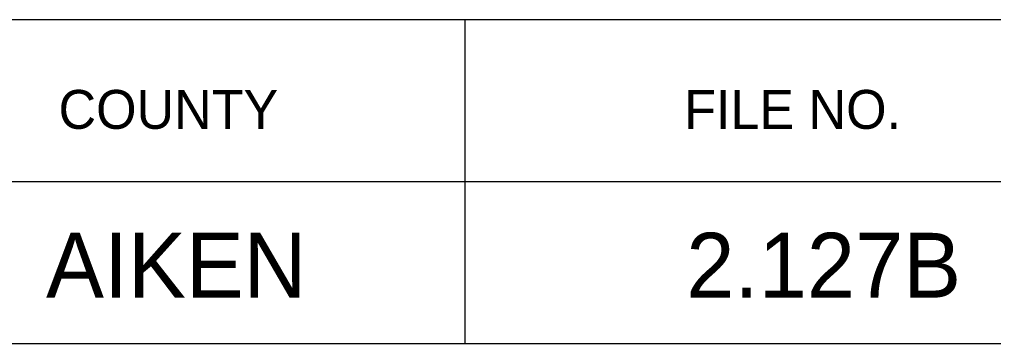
# Model space of a CAD drawing. Extents: x 1000 to 1162, y 999 to 8520.
# Drawn here: x 1140.57 to 1148.08, y 6390.05 to 6392.55 of the extents above; entities that cross this region are included whole.
import ezdxf

# ---------------------------------------------------------------- set-up
doc = ezdxf.new("R2010")
doc.units = 0
doc.layers.add('Level 20', color=7, linetype='Continuous')
doc.layers.add('Level 3', color=7, linetype='Continuous')

msp = doc.modelspace()

# ---------------------------------------------------------------- linework, layer by layer
at = {"layer": 'Level 3'}
for p, q in [((1133.055, 6392.5458), (1161.555, 6392.5458)), ((1133.055, 6392.5458), (1161.555, 6392.5458)), ((1133.055, 6392.5458), (1161.555, 6392.5458)), ((1133.055, 6392.5458), (1161.555, 6392.5458)), ((1133.055, 6392.5458), (1161.555, 6392.5458)), ((1133.055, 6392.5458), (1161.555, 6392.5458)), ((1133.055, 6392.5458), (1161.555, 6392.5458)), ((1133.055, 6392.5458), (1161.555, 6392.5458)), ((1133.055, 6392.5458), (1161.555, 6392.5458)), ((1133.055, 6392.5458), (1161.555, 6392.5458)), ((1133.055, 6392.5458), (1161.555, 6392.5458)), ((1133.055, 6392.5458), (1161.555, 6392.5458)), ((1133.055, 6392.5458), (1161.555, 6392.5458)), ((1133.055, 6392.5458), (1161.555, 6392.5458)), ((1133.055, 6392.5458), (1161.555, 6392.5458)), ((1133.055, 6392.5458), (1161.555, 6392.5458)), ((1133.055, 6392.5458), (1161.555, 6392.5458)), ((1133.055, 6392.5458), (1161.555, 6392.5458)), ((1133.055, 6392.5458), (1161.555, 6392.5458)), ((1133.055, 6392.5458), (1161.555, 6392.5458)), ((1133.055, 6392.5458), (1161.555, 6392.5458)), ((1133.055, 6392.5458), (1161.555, 6392.5458)), ((1133.055, 6392.5458), (1161.555, 6392.5458)), ((1133.055, 6392.5458), (1161.555, 6392.5458)), ((1133.055, 6392.5458), (1161.555, 6392.5458)), ((1133.055, 6392.5458), (1161.555, 6392.5458)), ((1133.055, 6392.5458), (1161.555, 6392.5458)), ((1133.055, 6392.5458), (1161.555, 6392.5458)), ((1133.055, 6392.5458), (1161.555, 6392.5458)), ((1133.055, 6392.5458), (1161.555, 6392.5458)), ((1133.055, 6392.5458), (1161.555, 6392.5458)), ((1133.055, 6392.5458), (1161.555, 6392.5458)), ((1133.055, 6392.5458), (1161.555, 6392.5458)), ((1133.055, 6392.5458), (1161.555, 6392.5458)), ((1133.055, 6392.5458), (1161.555, 6392.5458)), ((1133.055, 6392.5458), (1161.555, 6392.5458)), ((1133.055, 6392.5458), (1161.555, 6392.5458)), ((1133.055, 6392.5458), (1161.555, 6392.5458)), ((1133.055, 6392.5458), (1161.555, 6392.5458)), ((1133.055, 6392.5458), (1161.555, 6392.5458)), ((1133.055, 6392.5458), (1161.555, 6392.5458)), ((1133.055, 6392.5458), (1161.555, 6392.5458)), ((1133.055, 6392.5458), (1161.555, 6392.5458)), ((1133.055, 6392.5458), (1161.555, 6392.5458)), ((1133.055, 6392.5458), (1161.555, 6392.5458)), ((1143.9997, 6392.5458), (1143.9997, 6390.0458)), ((1143.9997, 6392.5458), (1143.9997, 6390.0458)), ((1143.9997, 6392.5458), (1143.9997, 6390.0458)), ((1143.9997, 6392.5458), (1143.9997, 6390.0458)), ((1143.9997, 6392.5458), (1143.9997, 6390.0458)), ((1143.9997, 6392.5458), (1143.9997, 6390.0458)), ((1143.9997, 6392.5458), (1143.9997, 6390.0458)), ((1143.9997, 6392.5458), (1143.9997, 6390.0458)), ((1143.9997, 6392.5458), (1143.9997, 6390.0458)), ((1143.9997, 6392.5458), (1143.9997, 6390.0458)), ((1143.9997, 6392.5458), (1143.9997, 6390.0458)), ((1143.9997, 6392.5458), (1143.9997, 6390.0458)), ((1143.9997, 6392.5458), (1143.9997, 6390.0458)), ((1143.9997, 6392.5458), (1143.9997, 6390.0458)), ((1143.9997, 6392.5458), (1143.9997, 6390.0458)), ((1143.9997, 6392.5458), (1143.9997, 6390.0458)), ((1143.9997, 6392.5458), (1143.9997, 6390.0458)), ((1143.9997, 6392.5458), (1143.9997, 6390.0458)), ((1143.9997, 6392.5458), (1143.9997, 6390.0458)), ((1143.9997, 6392.5458), (1143.9997, 6390.0458)), ((1143.9997, 6392.5458), (1143.9997, 6390.0458)), ((1143.9997, 6392.5458), (1143.9997, 6390.0458)), ((1143.9997, 6392.5458), (1143.9997, 6390.0458)), ((1143.9997, 6392.5458), (1143.9997, 6390.0458)), ((1143.9997, 6392.5458), (1143.9997, 6390.0458)), ((1143.9997, 6392.5458), (1143.9997, 6390.0458)), ((1143.9997, 6392.5458), (1143.9997, 6390.0458)), ((1143.9997, 6392.5458), (1143.9997, 6390.0458)), ((1143.9997, 6392.5458), (1143.9997, 6390.0458)), ((1143.9997, 6392.5458), (1143.9997, 6390.0458)), ((1143.9997, 6392.5458), (1143.9997, 6390.0458)), ((1143.9997, 6392.5458), (1143.9997, 6390.0458)), ((1143.9997, 6392.5458), (1143.9997, 6390.0458)), ((1143.9997, 6392.5458), (1143.9997, 6390.0458)), ((1143.9997, 6392.5458), (1143.9997, 6390.0458)), ((1143.9997, 6392.5458), (1143.9997, 6390.0458)), ((1143.9997, 6392.5458), (1143.9997, 6390.0458)), ((1143.9997, 6392.5458), (1143.9997, 6390.0458)), ((1143.9997, 6392.5458), (1143.9997, 6390.0458)), ((1143.9997, 6392.5458), (1143.9997, 6390.0458)), ((1143.9997, 6392.5458), (1143.9997, 6390.0458)), ((1143.9997, 6392.5458), (1143.9997, 6390.0458)), ((1143.9997, 6392.5458), (1143.9997, 6390.0458)), ((1143.9997, 6392.5458), (1143.9997, 6390.0458)), ((1143.9997, 6392.5458), (1143.9997, 6390.0458)), ((1133.055, 6391.2958), (1161.555, 6391.2958)), ((1133.055, 6391.2958), (1161.555, 6391.2958)), ((1133.055, 6391.2958), (1161.555, 6391.2958)), ((1133.055, 6391.2958), (1161.555, 6391.2958)), ((1133.055, 6391.2958), (1161.555, 6391.2958)), ((1133.055, 6391.2958), (1161.555, 6391.2958)), ((1133.055, 6391.2958), (1161.555, 6391.2958)), ((1133.055, 6391.2958), (1161.555, 6391.2958)), ((1133.055, 6391.2958), (1161.555, 6391.2958)), ((1133.055, 6391.2958), (1161.555, 6391.2958)), ((1133.055, 6391.2958), (1161.555, 6391.2958)), ((1133.055, 6391.2958), (1161.555, 6391.2958)), ((1133.055, 6391.2958), (1161.555, 6391.2958)), ((1133.055, 6391.2958), (1161.555, 6391.2958)), ((1133.055, 6391.2958), (1161.555, 6391.2958)), ((1133.055, 6391.2958), (1161.555, 6391.2958)), ((1133.055, 6391.2958), (1161.555, 6391.2958)), ((1133.055, 6391.2958), (1161.555, 6391.2958)), ((1133.055, 6391.2958), (1161.555, 6391.2958)), ((1133.055, 6391.2958), (1161.555, 6391.2958)), ((1133.055, 6391.2958), (1161.555, 6391.2958)), ((1133.055, 6391.2958), (1161.555, 6391.2958)), ((1133.055, 6391.2958), (1161.555, 6391.2958)), ((1133.055, 6391.2958), (1161.555, 6391.2958)), ((1133.055, 6391.2958), (1161.555, 6391.2958)), ((1133.055, 6391.2958), (1161.555, 6391.2958)), ((1133.055, 6391.2958), (1161.555, 6391.2958)), ((1133.055, 6391.2958), (1161.555, 6391.2958)), ((1133.055, 6391.2958), (1161.555, 6391.2958)), ((1133.055, 6391.2958), (1161.555, 6391.2958)), ((1133.055, 6391.2958), (1161.555, 6391.2958)), ((1133.055, 6391.2958), (1161.555, 6391.2958)), ((1133.055, 6391.2958), (1161.555, 6391.2958)), ((1133.055, 6391.2958), (1161.555, 6391.2958)), ((1133.055, 6391.2958), (1161.555, 6391.2958)), ((1133.055, 6391.2958), (1161.555, 6391.2958)), ((1133.055, 6391.2958), (1161.555, 6391.2958)), ((1133.055, 6391.2958), (1161.555, 6391.2958)), ((1133.055, 6391.2958), (1161.555, 6391.2958)), ((1133.055, 6391.2958), (1161.555, 6391.2958)), ((1133.055, 6391.2958), (1161.555, 6391.2958)), ((1133.055, 6391.2958), (1161.555, 6391.2958)), ((1133.055, 6391.2958), (1161.555, 6391.2958)), ((1133.055, 6391.2958), (1161.555, 6391.2958)), ((1133.055, 6391.2958), (1161.555, 6391.2958)), ((1133.055, 6390.0458), (1161.555, 6390.0458)), ((1133.055, 6390.0458), (1161.555, 6390.0458)), ((1133.055, 6390.0458), (1161.555, 6390.0458)), ((1133.055, 6390.0458), (1161.555, 6390.0458)), ((1133.055, 6390.0458), (1161.555, 6390.0458)), ((1133.055, 6390.0458), (1161.555, 6390.0458)), ((1133.055, 6390.0458), (1161.555, 6390.0458)), ((1133.055, 6390.0458), (1161.555, 6390.0458)), ((1133.055, 6390.0458), (1161.555, 6390.0458)), ((1133.055, 6390.0458), (1161.555, 6390.0458)), ((1133.055, 6390.0458), (1161.555, 6390.0458)), ((1133.055, 6390.0458), (1161.555, 6390.0458)), ((1133.055, 6390.0458), (1161.555, 6390.0458)), ((1133.055, 6390.0458), (1161.555, 6390.0458)), ((1133.055, 6390.0458), (1161.555, 6390.0458)), ((1133.055, 6390.0458), (1161.555, 6390.0458)), ((1133.055, 6390.0458), (1161.555, 6390.0458)), ((1133.055, 6390.0458), (1161.555, 6390.0458)), ((1133.055, 6390.0458), (1161.555, 6390.0458)), ((1133.055, 6390.0458), (1161.555, 6390.0458)), ((1133.055, 6390.0458), (1161.555, 6390.0458)), ((1133.055, 6390.0458), (1161.555, 6390.0458)), ((1133.055, 6390.0458), (1161.555, 6390.0458)), ((1133.055, 6390.0458), (1161.555, 6390.0458)), ((1133.055, 6390.0458), (1161.555, 6390.0458)), ((1133.055, 6390.0458), (1161.555, 6390.0458)), ((1133.055, 6390.0458), (1161.555, 6390.0458)), ((1133.055, 6390.0458), (1161.555, 6390.0458)), ((1133.055, 6390.0458), (1161.555, 6390.0458)), ((1133.055, 6390.0458), (1161.555, 6390.0458)), ((1133.055, 6390.0458), (1161.555, 6390.0458)), ((1133.055, 6390.0458), (1161.555, 6390.0458)), ((1133.055, 6390.0458), (1161.555, 6390.0458)), ((1133.055, 6390.0458), (1161.555, 6390.0458)), ((1133.055, 6390.0458), (1161.555, 6390.0458)), ((1133.055, 6390.0458), (1161.555, 6390.0458)), ((1133.055, 6390.0458), (1161.555, 6390.0458)), ((1133.055, 6390.0458), (1161.555, 6390.0458)), ((1133.055, 6390.0458), (1161.555, 6390.0458)), ((1133.055, 6390.0458), (1161.555, 6390.0458)), ((1133.055, 6390.0458), (1161.555, 6390.0458)), ((1133.055, 6390.0458), (1161.555, 6390.0458)), ((1133.055, 6390.0458), (1161.555, 6390.0458)), ((1133.055, 6390.0458), (1161.555, 6390.0458)), ((1133.055, 6390.0458), (1161.555, 6390.0458))]:
    msp.add_line(p, q, dxfattribs=at)

# ---------------------------------------------------------------- texts
at = {"layer": 'Level 20'}
for s, p in [('AIKEN', (1140.7706, 6390.4)), ('2.127B', (1145.7068, 6390.4))]:
    msp.add_text(s, height=0.5, dxfattribs=at).set_placement(p)
at = {"layer": 'Level 3'}
for s, p in [('COUNTY', (1140.8665, 6391.7021)), ('COUNTY', (1140.8665, 6391.7021)), ('COUNTY', (1140.8665, 6391.7021)), ('COUNTY', (1140.8665, 6391.7021)), ('COUNTY', (1140.8665, 6391.7021)), ('COUNTY', (1140.8665, 6391.7021)), ('COUNTY', (1140.8665, 6391.7021)), ('COUNTY', (1140.8665, 6391.7021)), ('COUNTY', (1140.8665, 6391.7021)), ('COUNTY', (1140.8665, 6391.7021)), ('COUNTY', (1140.8665, 6391.7021)), ('COUNTY', (1140.8665, 6391.7021)), ('COUNTY', (1140.8665, 6391.7021)), ('COUNTY', (1140.8665, 6391.7021)), ('COUNTY', (1140.8665, 6391.7021)), ('COUNTY', (1140.8665, 6391.7021)), ('COUNTY', (1140.8665, 6391.7021)), ('COUNTY', (1140.8665, 6391.7021)), ('COUNTY', (1140.8665, 6391.7021)), ('COUNTY', (1140.8665, 6391.7021)), ('COUNTY', (1140.8665, 6391.7021)), ('COUNTY', (1140.8665, 6391.7021)), ('COUNTY', (1140.8665, 6391.7021)), ('COUNTY', (1140.8665, 6391.7021)), ('COUNTY', (1140.8665, 6391.7021)), ('COUNTY', (1140.8665, 6391.7021)), ('COUNTY', (1140.8665, 6391.7021)), ('COUNTY', (1140.8665, 6391.7021)), ('COUNTY', (1140.8665, 6391.7021)), ('COUNTY', (1140.8665, 6391.7021)), ('COUNTY', (1140.8665, 6391.7021)), ('COUNTY', (1140.8665, 6391.7021)), ('COUNTY', (1140.8665, 6391.7021)), ('COUNTY', (1140.8665, 6391.7021)), ('COUNTY', (1140.8665, 6391.7021)), ('COUNTY', (1140.8665, 6391.7021)), ('COUNTY', (1140.8665, 6391.7021)), ('COUNTY', (1140.8665, 6391.7021)), ('COUNTY', (1140.8665, 6391.7021)), ('COUNTY', (1140.8665, 6391.7021)), ('COUNTY', (1140.8665, 6391.7021)), ('COUNTY', (1140.8665, 6391.7021)), ('COUNTY', (1140.8665, 6391.7021)), ('COUNTY', (1140.8665, 6391.7021)), ('COUNTY', (1140.8665, 6391.7021)), ('FILE NO.', (1145.6908, 6391.7021)), ('FILE NO.', (1145.6908, 6391.7021)), ('FILE NO.', (1145.6908, 6391.7021)), ('FILE NO.', (1145.6908, 6391.7021)), ('FILE NO.', (1145.6908, 6391.7021)), ('FILE NO.', (1145.6908, 6391.7021)), ('FILE NO.', (1145.6908, 6391.7021)), ('FILE NO.', (1145.6908, 6391.7021)), ('FILE NO.', (1145.6908, 6391.7021)), ('FILE NO.', (1145.6908, 6391.7021)), ('FILE NO.', (1145.6908, 6391.7021)), ('FILE NO.', (1145.6908, 6391.7021)), ('FILE NO.', (1145.6908, 6391.7021)), ('FILE NO.', (1145.6908, 6391.7021)), ('FILE NO.', (1145.6908, 6391.7021)), ('FILE NO.', (1145.6908, 6391.7021)), ('FILE NO.', (1145.6908, 6391.7021)), ('FILE NO.', (1145.6908, 6391.7021)), ('FILE NO.', (1145.6908, 6391.7021)), ('FILE NO.', (1145.6908, 6391.7021)), ('FILE NO.', (1145.6908, 6391.7021)), ('FILE NO.', (1145.6908, 6391.7021)), ('FILE NO.', (1145.6908, 6391.7021)), ('FILE NO.', (1145.6908, 6391.7021)), ('FILE NO.', (1145.6908, 6391.7021)), ('FILE NO.', (1145.6908, 6391.7021)), ('FILE NO.', (1145.6908, 6391.7021)), ('FILE NO.', (1145.6908, 6391.7021)), ('FILE NO.', (1145.6908, 6391.7021)), ('FILE NO.', (1145.6908, 6391.7021)), ('FILE NO.', (1145.6908, 6391.7021)), ('FILE NO.', (1145.6908, 6391.7021)), ('FILE NO.', (1145.6908, 6391.7021)), ('FILE NO.', (1145.6908, 6391.7021)), ('FILE NO.', (1145.6908, 6391.7021)), ('FILE NO.', (1145.6908, 6391.7021)), ('FILE NO.', (1145.6908, 6391.7021)), ('FILE NO.', (1145.6908, 6391.7021)), ('FILE NO.', (1145.6908, 6391.7021)), ('FILE NO.', (1145.6908, 6391.7021)), ('FILE NO.', (1145.6908, 6391.7021)), ('FILE NO.', (1145.6908, 6391.7021)), ('FILE NO.', (1145.6908, 6391.7021)), ('FILE NO.', (1145.6908, 6391.7021)), ('FILE NO.', (1145.6908, 6391.7021))]:
    msp.add_text(s, height=0.3, dxfattribs=at).set_placement(p)

doc.saveas('drawing.dxf')
